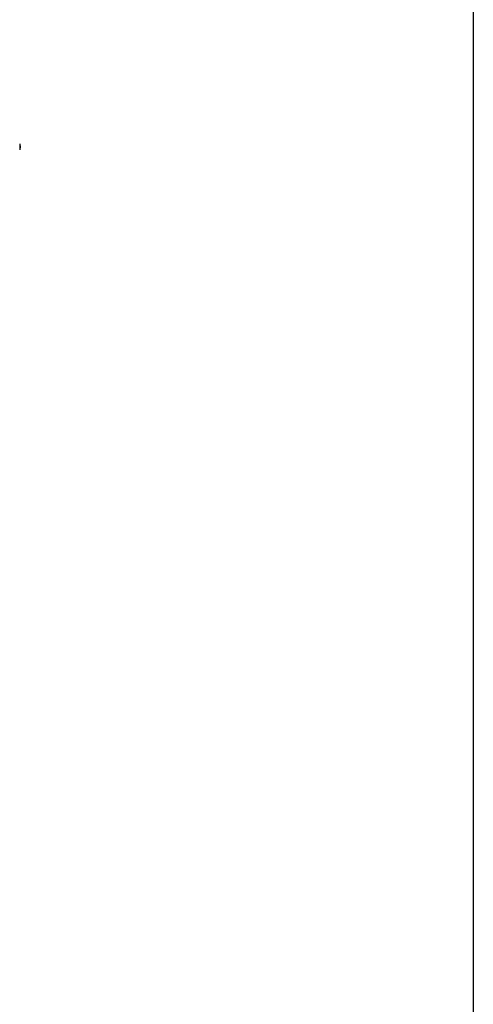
# Model space of a CAD drawing. Header units: millimetres. Extents: x 1117 to 38156, y -1945 to 7303.
# Tile 677 of 831: x 23775 to 24457, y 609 to 2088. Entities that reach past the tile are written whole.
import ezdxf

# ---------------------------------------------------------------- set-up
doc = ezdxf.new("R2010")
doc.units = ezdxf.units.MM

msp = doc.modelspace()

# ---------------------------------------------------------------- linework, layer by layer
msp.add_line((24456.866, 6720.788), (24456.866, -1615.758))
at = {"linetype": 'Continuous'}
for p, q in [((23775.058, 1902.134), (23775.058, 1892.803)), ((23775.058, 1898.668), (23775.558, 1898.668)), ((23775.058, 1895.968), (23775.558, 1895.968)), ((23775.558, 1898.668), (23775.558, 1895.968))]:
    msp.add_line(p, q, dxfattribs=at)

doc.saveas('drawing.dxf')
